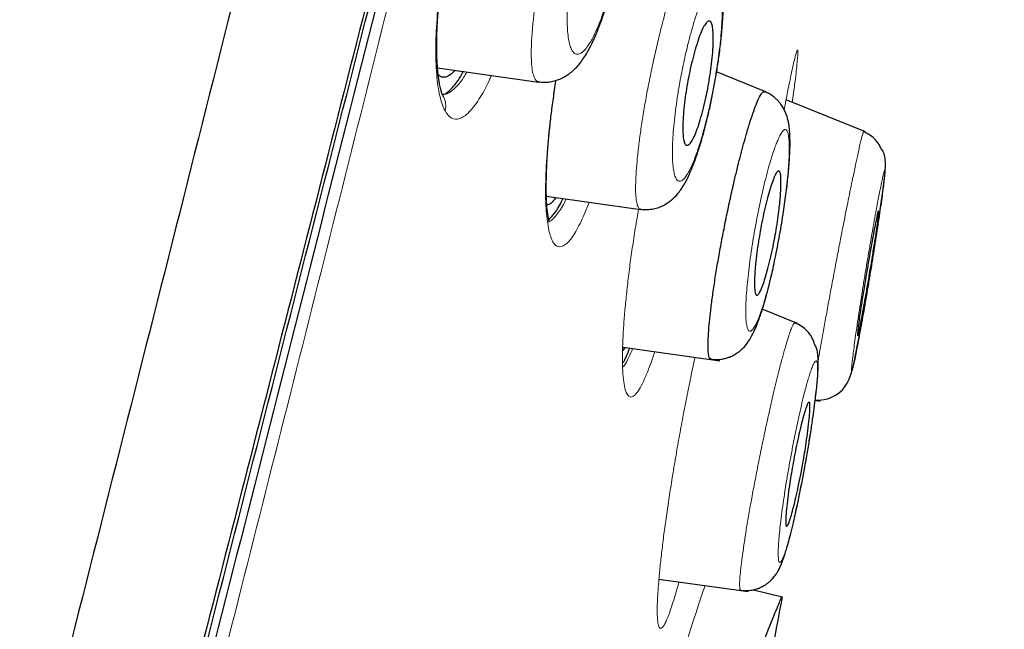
# Model space of a CAD drawing. Header units: millimetres. Extents: x 8 to 830, y 12 to 2106.
# Tile 617 of 624: x 803 to 817, y 1833 to 1842. Entities that reach past the tile are written whole.
import ezdxf

# ---------------------------------------------------------------- set-up
doc = ezdxf.new("R2010")
doc.units = ezdxf.units.MM

msp = doc.modelspace()

# ---------------------------------------------------------------- linework, layer by layer
at = {"color": 7, "linetype": 'Continuous', "lineweight": 30}
for p, q in [((808.493, 1841.293), (809.939, 1841.09)), ((808.567, 1841.158), (808.567, 1841.158)), ((808.567, 1841.158), (808.567, 1841.158)), ((813.178, 1840.957), (812.488, 1841.236)), ((814.617, 1840.375), (813.482, 1840.834)), ((810.052, 1839.455), (811.399, 1839.266)), ((813.644, 1837.634), (813.142, 1837.837)), ((811.175, 1837.292), (811.147, 1837.245)), ((811.175, 1837.292), (811.147, 1837.245)), ((811.148, 1837.296), (812.535, 1837.101)), ((813.899, 1836.53), (813.972, 1836.52)), ((811.663, 1833.975), (812.941, 1833.795)), ((813.016, 1833.823), (813.426, 1833.721))]:
    msp.add_line(p, q, dxfattribs=at)
at = {"color": 7, "linetype": 'Continuous', "lineweight": 30, "flags": 128}
msp.add_lwpolyline([(813.9, 1836.538), (813.949, 1836.535), (814.028, 1836.545), (814.094, 1836.562), (814.144, 1836.583), (814.19, 1836.608), (814.227, 1836.632), (814.258, 1836.657), (814.294, 1836.691), (814.33, 1836.735), (814.359, 1836.779), (814.387, 1836.839), (814.41, 1836.903), (814.431, 1836.98), (814.455, 1837.079), (814.481, 1837.202), (814.511, 1837.351), (814.533, 1837.466), (814.557, 1837.593), (814.582, 1837.734), (814.609, 1837.887), (814.638, 1838.051), (814.667, 1838.226), (814.696, 1838.403), (814.725, 1838.579), (814.752, 1838.751), (814.778, 1838.918), (814.802, 1839.077), (814.824, 1839.225), (814.844, 1839.363), (814.861, 1839.488), (814.876, 1839.601), (814.89, 1839.718), (814.899, 1839.814), (814.904, 1839.884), (814.905, 1839.936), (814.902, 1839.976), (814.899, 1839.998), (814.895, 1840.02), (814.89, 1840.042), (814.884, 1840.063), (814.877, 1840.082), (814.872, 1840.097), (814.866, 1840.107), (814.862, 1840.113), (814.859, 1840.114), (814.857, 1840.114), (814.854, 1840.116), (814.852, 1840.118), (814.85, 1840.122), (814.848, 1840.126), (814.847, 1840.128), (814.846, 1840.13), (814.843, 1840.136), (814.84, 1840.142), (814.833, 1840.157), (814.824, 1840.174), (814.814, 1840.194), (814.801, 1840.216), (814.783, 1840.24), (814.759, 1840.268), (814.728, 1840.297), (814.69, 1840.326), (814.645, 1840.355), (814.592, 1840.38), (814.592, 1840.38)], dxfattribs=at)
at = {"color": 8, "linetype": 'Continuous', "lineweight": 0}
msp.add_arc((808.335, 1840.751), 0.276, 344.6118, 28.4367, dxfattribs=at)
at = {"color": 7, "linetype": 'Continuous', "lineweight": 30}
for points, knots in [([(815.242, 1879.54), (815.241, 1879.537), (815.239, 1879.531), (815.201, 1879.413), (815.109, 1879.093), (814.952, 1878.525), (814.727, 1877.697), (814.429, 1876.616), (814.055, 1875.245), (813.642, 1873.725), (813.208, 1872.122), (812.777, 1870.525), (812.282, 1868.669), (811.716, 1866.525), (811.092, 1864.109), (810.385, 1861.345), (809.603, 1858.269), (808.758, 1854.924), (807.905, 1851.54), (807.049, 1848.142), (805.912, 1843.619), (804.484, 1837.963), (802.769, 1831.185), (801.052, 1824.437), (799.336, 1817.706), (797.645, 1811.126), (795.982, 1804.673), (794.349, 1798.348), (792.94, 1792.889), (791.758, 1788.305), (790.801, 1784.591), (789.849, 1780.89), (789.234, 1778.489), (788.925, 1777.283)], [0, 0, 0, 0, 0.01834, 0.049646, 0.081159, 0.112776, 0.144427, 0.176122, 0.207963, 0.24004, 0.261619, 0.283406, 0.305452, 0.327787, 0.350088, 0.372164, 0.398331, 0.424187, 0.449771, 0.475138, 0.500324, 0.550384, 0.600197, 0.649769, 0.69912, 0.748534, 0.794887, 0.841452, 0.888204, 0.915872, 0.943695, 0.971714, 1, 1, 1, 1]), ([(815.242, 1879.54), (815.241, 1879.537), (815.239, 1879.531), (815.201, 1879.413), (815.109, 1879.093), (814.952, 1878.525), (814.727, 1877.697), (814.429, 1876.616), (814.055, 1875.245), (813.642, 1873.725), (813.208, 1872.122), (812.777, 1870.525), (812.282, 1868.669), (811.716, 1866.525), (811.092, 1864.109), (810.385, 1861.345), (809.603, 1858.269), (808.758, 1854.924), (807.905, 1851.54), (807.049, 1848.142), (805.912, 1843.619), (804.484, 1837.963), (802.769, 1831.185), (801.052, 1824.437), (799.336, 1817.706), (797.645, 1811.126), (795.982, 1804.673), (794.349, 1798.348), (792.94, 1792.889), (791.758, 1788.305), (790.801, 1784.591), (789.849, 1780.89), (789.234, 1778.489), (788.925, 1777.283)], [0, 0, 0, 0, 0.01834, 0.049646, 0.081159, 0.112776, 0.144427, 0.176122, 0.207963, 0.24004, 0.261619, 0.283406, 0.305452, 0.327787, 0.350088, 0.372164, 0.398331, 0.424187, 0.449771, 0.475138, 0.500324, 0.550384, 0.600197, 0.649769, 0.69912, 0.748534, 0.794887, 0.841452, 0.888204, 0.915872, 0.943695, 0.971714, 1, 1, 1, 1]), ([(816.606, 1877.625), (816.605, 1877.622), (816.604, 1877.615), (816.565, 1877.483), (816.476, 1877.159), (816.336, 1876.63), (816.155, 1875.94), (815.943, 1875.144), (815.685, 1874.177), (815.378, 1873.02), (815.034, 1871.725), (814.657, 1870.302), (814.252, 1868.771), (813.829, 1867.161), (813.401, 1865.515), (812.983, 1863.888), (812.538, 1862.141), (812.019, 1860.097), (811.422, 1857.746), (810.75, 1855.094), (810.064, 1852.386), (809.367, 1849.642), (808.664, 1846.875), (807.721, 1843.17), (806.532, 1838.517), (805.097, 1832.921), (803.657, 1827.324), (802.212, 1821.731), (800.765, 1816.142), (799.387, 1810.852), (798.085, 1805.856), (796.857, 1801.159), (795.631, 1796.466), (794.559, 1792.367), (793.642, 1788.863), (792.88, 1785.949), (792.126, 1783.059), (791.38, 1780.196), (790.898, 1778.336), (790.658, 1777.405)], [0, 0, 0, 0, 0.028654, 0.059928, 0.09124, 0.122572, 0.14765, 0.172731, 0.197817, 0.222921, 0.248052, 0.269017, 0.290007, 0.311024, 0.326805, 0.342591, 0.358372, 0.374141, 0.395139, 0.416112, 0.437059, 0.457984, 0.478883, 0.499762, 0.54148, 0.583159, 0.624801, 0.666394, 0.707958, 0.749542, 0.784512, 0.819509, 0.85453, 0.889572, 0.911612, 0.933672, 0.955754, 0.977859, 1, 1, 1, 1]), ([(816.606, 1877.624), (816.605, 1877.621), (816.603, 1877.614), (816.565, 1877.483), (816.476, 1877.159), (816.336, 1876.63), (816.155, 1875.94), (815.943, 1875.144), (815.685, 1874.177), (815.378, 1873.02), (815.034, 1871.725), (814.657, 1870.302), (814.252, 1868.771), (813.829, 1867.161), (813.401, 1865.515), (812.983, 1863.888), (812.538, 1862.141), (812.019, 1860.097), (811.422, 1857.746), (810.75, 1855.094), (810.064, 1852.386), (809.367, 1849.642), (808.664, 1846.875), (807.721, 1843.17), (806.532, 1838.517), (805.097, 1832.921), (803.657, 1827.324), (802.212, 1821.731), (800.765, 1816.142), (799.387, 1810.852), (798.085, 1805.856), (796.857, 1801.159), (795.631, 1796.466), (794.559, 1792.367), (793.642, 1788.863), (792.88, 1785.949), (792.126, 1783.059), (791.38, 1780.196), (790.898, 1778.336), (790.658, 1777.405)], [0, 0, 0, 0, 0.027628, 0.058936, 0.090281, 0.121646, 0.14675, 0.171858, 0.19697, 0.2221, 0.247258, 0.268245, 0.289258, 0.310297, 0.326094, 0.341896, 0.357694, 0.37348, 0.3945, 0.415495, 0.436465, 0.457411, 0.478333, 0.499234, 0.540995, 0.582719, 0.624404, 0.666041, 0.70765, 0.749277, 0.784284, 0.819319, 0.854376, 0.889455, 0.911519, 0.933602, 0.955707, 0.977835, 1, 1, 1, 1]), ([(790.833, 1777.52), (791.112, 1778.627), (791.683, 1780.885), (792.591, 1784.414), (793.524, 1788.029), (794.473, 1791.683), (795.532, 1795.749), (796.701, 1800.234), (797.979, 1805.133), (799.415, 1810.65), (801.006, 1816.772), (802.737, 1823.494), (804.461, 1830.215), (806.18, 1836.934), (807.604, 1842.524), (808.738, 1846.98), (809.586, 1850.307), (810.422, 1853.585), (811.241, 1856.787), (811.988, 1859.697), (812.653, 1862.278), (813.233, 1864.516), (813.76, 1866.524), (814.227, 1868.281), (814.636, 1869.815), (815.054, 1871.372), (815.454, 1872.866), (815.815, 1874.209), (816.101, 1875.272), (816.34, 1876.168), (816.509, 1876.803), (816.592, 1877.083), (816.596, 1877.096), (816.598, 1877.103)], [0, 0, 0, 0, 0.026664, 0.054357, 0.082001, 0.109685, 0.137453, 0.17399, 0.210713, 0.24757, 0.297859, 0.348126, 0.398373, 0.448601, 0.498899, 0.524186, 0.549552, 0.574879, 0.600129, 0.625492, 0.64667, 0.667756, 0.688924, 0.710123, 0.731243, 0.752352, 0.784057, 0.815599, 0.846785, 0.877833, 0.919215, 0.960784, 1, 1, 1, 1]), ([(816.592, 1876.721), (816.59, 1876.715), (816.586, 1876.703), (816.5, 1876.42), (816.325, 1875.774), (816.077, 1874.856), (815.782, 1873.771), (815.412, 1872.41), (815.004, 1870.9), (814.578, 1869.325), (814.161, 1867.771), (813.687, 1865.993), (813.154, 1863.96), (812.569, 1861.693), (811.901, 1859.086), (811.155, 1856.162), (810.344, 1852.965), (809.522, 1849.723), (808.697, 1846.461), (807.592, 1842.089), (806.197, 1836.589), (804.509, 1829.959), (802.809, 1823.313), (801.098, 1816.661), (799.584, 1810.844), (798.284, 1805.861), (797.198, 1801.713), (796.113, 1797.567), (795.031, 1793.43), (793.957, 1789.313), (792.899, 1785.241), (791.86, 1781.214), (791.207, 1778.631), (790.879, 1777.336)], [0, 0, 0, 0, 0.039392, 0.081265, 0.123167, 0.154792, 0.186451, 0.217971, 0.249506, 0.270698, 0.291841, 0.312877, 0.334073, 0.355258, 0.376322, 0.401743, 0.427011, 0.451975, 0.476801, 0.50158, 0.551155, 0.600863, 0.650713, 0.700608, 0.750487, 0.781648, 0.812807, 0.843984, 0.875217, 0.906469, 0.937628, 0.968734, 1, 1, 1, 1]), ([(808.577, 1840.882), (808.571, 1840.893), (808.561, 1840.914), (808.547, 1840.955), (808.536, 1840.997), (808.527, 1841.037), (808.52, 1841.073), (808.515, 1841.103), (808.511, 1841.128), (808.508, 1841.153), (808.504, 1841.179), (808.501, 1841.209), (808.496, 1841.257), (808.49, 1841.33), (808.484, 1841.433), (808.481, 1841.56), (808.482, 1841.708), (808.488, 1841.887), (808.501, 1842.095), (808.523, 1842.333), (808.553, 1842.583), (808.59, 1842.842), (808.635, 1843.109), (808.687, 1843.38), (808.745, 1843.651), (808.808, 1843.918), (808.875, 1844.174), (808.944, 1844.414), (809.013, 1844.635), (809.082, 1844.837), (809.149, 1845.021), (809.215, 1845.185), (809.276, 1845.326), (809.327, 1845.437), (809.369, 1845.518), (809.401, 1845.578), (809.43, 1845.63), (809.46, 1845.677), (809.489, 1845.722), (809.519, 1845.763), (809.544, 1845.793), (809.561, 1845.811), (809.569, 1845.82), (809.574, 1845.824), (809.573, 1845.824), (809.572, 1845.824)], [0, 0, 0, 0, 0.02494, 0.046809, 0.065585, 0.081235, 0.093728, 0.103038, 0.110067, 0.116037, 0.12279, 0.130325, 0.138642, 0.157625, 0.179741, 0.204994, 0.233169, 0.262089, 0.298527, 0.335265, 0.372244, 0.409478, 0.446965, 0.484694, 0.522662, 0.560646, 0.597686, 0.633638, 0.668403, 0.702014, 0.734484, 0.765812, 0.795899, 0.82277, 0.841399, 0.857483, 0.871398, 0.88742, 0.906755, 0.925368, 0.946339, 0.969672, 0.98221, 0.995325, 1, 1, 1, 1]), ([(808.577, 1840.882), (808.571, 1840.893), (808.561, 1840.914), (808.547, 1840.955), (808.536, 1840.997), (808.527, 1841.037), (808.52, 1841.073), (808.515, 1841.103), (808.511, 1841.128), (808.508, 1841.153), (808.504, 1841.179), (808.501, 1841.209), (808.496, 1841.257), (808.49, 1841.33), (808.484, 1841.433), (808.481, 1841.56), (808.482, 1841.708), (808.488, 1841.887), (808.501, 1842.095), (808.523, 1842.333), (808.553, 1842.583), (808.59, 1842.842), (808.635, 1843.109), (808.687, 1843.38), (808.745, 1843.651), (808.808, 1843.918), (808.875, 1844.174), (808.944, 1844.414), (809.013, 1844.635), (809.082, 1844.837), (809.149, 1845.021), (809.215, 1845.185), (809.276, 1845.326), (809.327, 1845.437), (809.369, 1845.518), (809.401, 1845.578), (809.43, 1845.63), (809.46, 1845.677), (809.489, 1845.722), (809.519, 1845.763), (809.544, 1845.793), (809.561, 1845.811), (809.569, 1845.82), (809.574, 1845.824), (809.573, 1845.824), (809.572, 1845.824)], [0, 0, 0, 0, 0.02494, 0.046809, 0.065585, 0.081235, 0.093728, 0.103038, 0.110067, 0.116037, 0.12279, 0.130325, 0.138642, 0.157625, 0.179741, 0.204994, 0.233169, 0.262089, 0.298527, 0.335265, 0.372244, 0.409478, 0.446965, 0.484694, 0.522662, 0.560646, 0.597686, 0.633638, 0.668403, 0.702014, 0.734484, 0.765812, 0.795899, 0.82277, 0.841399, 0.857483, 0.871398, 0.88742, 0.906755, 0.925368, 0.946339, 0.969672, 0.98221, 0.995325, 1, 1, 1, 1]), ([(809.939, 1841.093), (809.965, 1841.091), (810.016, 1841.085), (810.092, 1841.091), (810.162, 1841.104), (810.231, 1841.126), (810.295, 1841.156), (810.353, 1841.19), (810.406, 1841.229), (810.459, 1841.276), (810.517, 1841.339), (810.572, 1841.412), (810.622, 1841.489), (810.666, 1841.568), (810.703, 1841.64), (810.734, 1841.706), (810.764, 1841.774), (810.796, 1841.855), (810.831, 1841.945), (810.866, 1842.046), (810.901, 1842.156), (810.939, 1842.281), (810.977, 1842.422), (811.016, 1842.578), (811.054, 1842.748), (811.089, 1842.922), (811.119, 1843.091), (811.142, 1843.246), (811.161, 1843.388), (811.175, 1843.514), (811.186, 1843.632), (811.193, 1843.74), (811.197, 1843.837), (811.199, 1843.918), (811.199, 1843.99), (811.198, 1844.072), (811.193, 1844.17), (811.183, 1844.277), (811.166, 1844.382), (811.144, 1844.471), (811.115, 1844.553), (811.082, 1844.624), (811.05, 1844.678), (811.023, 1844.716), (811, 1844.744), (810.968, 1844.779), (810.921, 1844.823), (810.854, 1844.871), (810.801, 1844.895), (810.772, 1844.909)], [0, 0, 0, 0, 0.017504, 0.034075, 0.049543, 0.063774, 0.08076, 0.095445, 0.108937, 0.12819, 0.150989, 0.175895, 0.202371, 0.226277, 0.246369, 0.262869, 0.280069, 0.300287, 0.323501, 0.345121, 0.3688, 0.394549, 0.422393, 0.452355, 0.484449, 0.517703, 0.549046, 0.578267, 0.605391, 0.630378, 0.653144, 0.677587, 0.698933, 0.717203, 0.732705, 0.749753, 0.775324, 0.805381, 0.834839, 0.862478, 0.881966, 0.903086, 0.922007, 0.929948, 0.937153, 0.947195, 0.961138, 0.978841, 1, 1, 1, 1]), ([(811.399, 1839.269), (811.432, 1839.267), (811.494, 1839.261), (811.583, 1839.273), (811.661, 1839.294), (811.75, 1839.333), (811.844, 1839.397), (811.94, 1839.495), (812.018, 1839.61), (812.088, 1839.743), (812.146, 1839.881), (812.193, 1840.01), (812.228, 1840.114), (812.26, 1840.215), (812.289, 1840.316), (812.319, 1840.427), (812.348, 1840.541), (812.383, 1840.688), (812.421, 1840.864), (812.46, 1841.067), (812.495, 1841.27), (812.521, 1841.447), (812.539, 1841.59), (812.552, 1841.698), (812.561, 1841.789), (812.567, 1841.865), (812.572, 1841.933), (812.577, 1842.004), (812.581, 1842.087), (812.584, 1842.179), (812.585, 1842.277), (812.582, 1842.37), (812.577, 1842.455), (812.568, 1842.538), (812.554, 1842.621), (812.533, 1842.703), (812.505, 1842.778), (812.478, 1842.834), (812.451, 1842.879), (812.429, 1842.91), (812.41, 1842.934), (812.388, 1842.959), (812.35, 1842.997), (812.284, 1843.05), (812.224, 1843.079), (812.19, 1843.095)], [0, 0, 0, 0, 0.020126, 0.038674, 0.055252, 0.070819, 0.101655, 0.132855, 0.175421, 0.217704, 0.261795, 0.292539, 0.316281, 0.336597, 0.36256, 0.383271, 0.406704, 0.431796, 0.469452, 0.507133, 0.54485, 0.582635, 0.606823, 0.628294, 0.646963, 0.662864, 0.676122, 0.690945, 0.709524, 0.731915, 0.755845, 0.781827, 0.804782, 0.827437, 0.851931, 0.878389, 0.896203, 0.912848, 0.926293, 0.936443, 0.941473, 0.947945, 0.957129, 0.975845, 1, 1, 1, 1]), ([(812.077, 1841.111), (812.088, 1841.168), (812.111, 1841.281), (812.15, 1841.443), (812.192, 1841.593), (812.235, 1841.726), (812.277, 1841.833), (812.318, 1841.911), (812.355, 1841.956), (812.39, 1841.966), (812.416, 1841.938), (812.437, 1841.856), (812.443, 1841.71), (812.434, 1841.52), (812.418, 1841.359), (812.396, 1841.196), (812.368, 1841.03), (812.334, 1840.863), (812.295, 1840.698), (812.253, 1840.546), (812.211, 1840.414), (812.169, 1840.308), (812.128, 1840.232), (812.091, 1840.188), (812.056, 1840.179), (812.029, 1840.207), (812.007, 1840.289), (812.001, 1840.435), (812.01, 1840.625), (812.027, 1840.787), (812.048, 1840.95), (812.068, 1841.059), (812.077, 1841.111)], [0, 0, 0, 0, 0.030284, 0.0608765, 0.0916011, 0.1227882, 0.1541107, 0.1859796, 0.2182187, 0.2507527, 0.281943, 0.312985, 0.3750745, 0.4093219, 0.4415886, 0.47152, 0.499643, 0.5305175, 0.5616016, 0.5927127, 0.6238472, 0.6552652, 0.6867511, 0.7186071, 0.7505777, 0.7817492, 0.8129333, 0.8750437, 0.9094932, 0.9417942, 0.9718435, 1, 1, 1, 1]), ([(808.742, 1841.258), (808.728, 1841.243), (808.696, 1841.208), (808.647, 1841.174), (808.595, 1841.156), (808.546, 1841.157), (808.518, 1841.179), (808.503, 1841.191)], [0, 0, 0, 0, 0.14645, 0.357339, 0.569171, 0.778439, 1, 1, 1, 1]), ([(808.742, 1841.258), (808.728, 1841.243), (808.696, 1841.208), (808.647, 1841.174), (808.595, 1841.156), (808.546, 1841.157), (808.518, 1841.179), (808.503, 1841.191)], [0, 0, 0, 0, 0.14645, 0.357339, 0.569171, 0.778439, 1, 1, 1, 1]), ([(808.562, 1840.914), (808.566, 1840.914), (808.604, 1840.909), (808.691, 1840.991), (808.789, 1841.104), (808.848, 1841.215), (808.862, 1841.241)], [0, 0, 0, 0, 0.0504, 0.454433, 0.874143, 1, 1, 1, 1]), ([(808.562, 1840.914), (808.566, 1840.914), (808.604, 1840.909), (808.691, 1840.991), (808.789, 1841.104), (808.848, 1841.215), (808.862, 1841.241)], [0, 0, 0, 0, 0.0504, 0.454433, 0.874143, 1, 1, 1, 1]), ([(810.09, 1839.085), (810.083, 1839.121), (810.069, 1839.192), (810.056, 1839.337), (810.049, 1839.508), (810.05, 1839.707), (810.058, 1839.933), (810.073, 1840.165), (810.095, 1840.396), (810.119, 1840.62), (810.151, 1840.857), (810.175, 1841.024), (810.189, 1841.111), (810.19, 1841.114)], [0, 0, 0, 0, 0.103422, 0.206642, 0.309668, 0.414809, 0.523655, 0.636185, 0.723038, 0.812038, 0.903122, 0.996208, 1, 1, 1, 1]), ([(810.09, 1839.085), (810.083, 1839.121), (810.069, 1839.192), (810.056, 1839.337), (810.049, 1839.508), (810.05, 1839.707), (810.058, 1839.933), (810.073, 1840.165), (810.095, 1840.396), (810.119, 1840.62), (810.151, 1840.857), (810.175, 1841.024), (810.189, 1841.111), (810.19, 1841.114)], [0, 0, 0, 0, 0.103422, 0.206642, 0.309668, 0.414809, 0.523655, 0.636185, 0.723038, 0.812038, 0.903122, 0.996208, 1, 1, 1, 1]), ([(812.407, 1837.127), (812.403, 1837.126), (812.391, 1837.126), (812.378, 1837.159), (812.367, 1837.224), (812.364, 1837.323), (812.369, 1837.452), (812.38, 1837.607), (812.399, 1837.786), (812.424, 1837.986), (812.455, 1838.202), (812.492, 1838.434), (812.534, 1838.676), (812.581, 1838.925), (812.631, 1839.177), (812.684, 1839.426), (812.735, 1839.649), (812.781, 1839.844), (812.823, 1840.011), (812.864, 1840.169), (812.91, 1840.331), (812.958, 1840.493), (813.007, 1840.645), (813.053, 1840.77), (813.094, 1840.865), (813.13, 1840.926), (813.157, 1840.956), (813.17, 1840.952), (813.176, 1840.95)], [0, 0, 0, 0, 0.020472, 0.062004, 0.103495, 0.144921, 0.186265, 0.227561, 0.268828, 0.310049, 0.351207, 0.392317, 0.433463, 0.474698, 0.516002, 0.557332, 0.598653, 0.629654, 0.660669, 0.691701, 0.722755, 0.764144, 0.805441, 0.846543, 0.887391, 0.92833, 0.969525, 1, 1, 1, 1]), ([(812.406, 1837.123), (812.435, 1837.12), (812.488, 1837.115), (812.562, 1837.123), (812.622, 1837.136), (812.669, 1837.152), (812.707, 1837.168), (812.749, 1837.19), (812.802, 1837.224), (812.872, 1837.284), (812.937, 1837.363), (812.983, 1837.438), (813.019, 1837.508), (813.047, 1837.571), (813.069, 1837.625), (813.091, 1837.684), (813.115, 1837.75), (813.141, 1837.83), (813.171, 1837.928), (813.206, 1838.053), (813.245, 1838.206), (813.284, 1838.369), (813.319, 1838.532), (813.351, 1838.688), (813.383, 1838.855), (813.413, 1839.025), (813.439, 1839.189), (813.462, 1839.34), (813.48, 1839.478), (813.496, 1839.601), (813.509, 1839.727), (813.521, 1839.848), (813.529, 1839.96), (813.535, 1840.053), (813.538, 1840.136), (813.539, 1840.218), (813.538, 1840.302), (813.533, 1840.398), (813.524, 1840.477), (813.509, 1840.55), (813.492, 1840.611), (813.468, 1840.671), (813.442, 1840.72), (813.418, 1840.757), (813.397, 1840.786), (813.372, 1840.817), (813.339, 1840.85), (813.297, 1840.886), (813.242, 1840.923), (813.199, 1840.943), (813.176, 1840.953)], [0, 0, 0, 0, 0.016785, 0.031489, 0.043747, 0.053335, 0.060754, 0.069236, 0.084886, 0.103547, 0.132872, 0.159347, 0.182323, 0.201486, 0.217908, 0.23439, 0.254573, 0.275961, 0.301344, 0.330978, 0.364827, 0.402885, 0.430625, 0.460272, 0.491842, 0.524055, 0.554452, 0.582989, 0.609694, 0.634472, 0.657268, 0.687808, 0.714028, 0.736021, 0.75712, 0.779241, 0.8027, 0.829767, 0.861234, 0.877827, 0.894817, 0.912311, 0.927809, 0.936348, 0.943469, 0.951523, 0.960331, 0.971457, 0.984757, 1, 1, 1, 1]), ([(813.112, 1838.957), (813.123, 1839.012), (813.143, 1839.123), (813.191, 1839.338), (813.243, 1839.533), (813.292, 1839.678), (813.326, 1839.761), (813.356, 1839.811), (813.375, 1839.821), (813.386, 1839.814), (813.392, 1839.807), (813.398, 1839.792), (813.406, 1839.758), (813.411, 1839.681), (813.408, 1839.558), (813.399, 1839.429), (813.389, 1839.322), (813.374, 1839.197), (813.354, 1839.056), (813.327, 1838.895), (813.296, 1838.733), (813.248, 1838.515), (813.196, 1838.32), (813.148, 1838.175), (813.115, 1838.094), (813.085, 1838.046), (813.067, 1838.036), (813.056, 1838.042), (813.05, 1838.048), (813.044, 1838.06), (813.035, 1838.092), (813.028, 1838.169), (813.031, 1838.288), (813.038, 1838.403), (813.047, 1838.507), (813.063, 1838.641), (813.085, 1838.802), (813.104, 1838.907), (813.112, 1838.957)], [0, 0, 0, 0, 0.029615, 0.05974, 0.121053, 0.152487, 0.184649, 0.217319, 0.25044, 0.258794, 0.269271, 0.281824, 0.29633, 0.331608, 0.375037, 0.399028, 0.421678, 0.443199, 0.472741, 0.499687, 0.529843, 0.560442, 0.62206, 0.653588, 0.685382, 0.71771, 0.750294, 0.757237, 0.76664, 0.778453, 0.792733, 0.828921, 0.874987, 0.893194, 0.910723, 0.943419, 0.973088, 1, 1, 1, 1]), ([(810.188, 1839.436), (810.173, 1839.416), (810.136, 1839.367), (810.093, 1839.334), (810.067, 1839.334), (810.058, 1839.334)], [0, 0, 0, 0, 0.3174201, 0.7637979, 1, 1, 1, 1]), ([(810.188, 1839.436), (810.173, 1839.416), (810.136, 1839.367), (810.093, 1839.334), (810.067, 1839.334), (810.058, 1839.334)], [0, 0, 0, 0, 0.3174201, 0.7637979, 1, 1, 1, 1]), ([(810.084, 1839.117), (810.113, 1839.147), (810.175, 1839.212), (810.245, 1839.323), (810.285, 1839.418), (810.286, 1839.422)], [0, 0, 0, 0, 0.455712, 0.979483, 1, 1, 1, 1]), ([(810.084, 1839.117), (810.113, 1839.147), (810.175, 1839.212), (810.245, 1839.323), (810.285, 1839.418), (810.286, 1839.422)], [0, 0, 0, 0, 0.455712, 0.979483, 1, 1, 1, 1]), ([(814.634, 1838.356), (814.639, 1838.39), (814.65, 1838.455), (814.672, 1838.582), (814.699, 1838.731), (814.727, 1838.887), (814.759, 1839.055), (814.789, 1839.202), (814.802, 1839.248), (814.805, 1839.24), (814.806, 1839.23), (814.806, 1839.208), (814.803, 1839.163), (814.794, 1839.081), (814.777, 1838.96), (814.752, 1838.794), (814.717, 1838.585), (814.686, 1838.394), (814.661, 1838.246), (814.639, 1838.116), (814.612, 1837.964), (814.582, 1837.804), (814.557, 1837.673), (814.538, 1837.574), (814.519, 1837.485), (814.51, 1837.454), (814.507, 1837.461), (814.506, 1837.471), (814.506, 1837.494), (814.51, 1837.54), (814.518, 1837.623), (814.535, 1837.744), (814.561, 1837.91), (814.595, 1838.119), (814.62, 1838.275), (814.634, 1838.356)], [0, 0, 0, 0, 0.017894, 0.035369, 0.069588, 0.102526, 0.134219, 0.193706, 0.248425, 0.260418, 0.274124, 0.289385, 0.315245, 0.344754, 0.377857, 0.414477, 0.454837, 0.498779, 0.516946, 0.534873, 0.569618, 0.603066, 0.634939, 0.665649, 0.694919, 0.749222, 0.761557, 0.775372, 0.790733, 0.816875, 0.846363, 0.879506, 0.916075, 0.956148, 1, 1, 1, 1]), ([(812.833, 1833.814), (812.861, 1833.812), (812.915, 1833.807), (812.991, 1833.815), (813.055, 1833.831), (813.11, 1833.851), (813.155, 1833.874), (813.194, 1833.898), (813.23, 1833.925), (813.262, 1833.953), (813.292, 1833.984), (813.316, 1834.013), (813.34, 1834.046), (813.367, 1834.089), (813.393, 1834.14), (813.417, 1834.194), (813.437, 1834.245), (813.452, 1834.288), (813.467, 1834.334), (813.487, 1834.4), (813.514, 1834.493), (813.546, 1834.613), (813.582, 1834.762), (813.623, 1834.938), (813.664, 1835.134), (813.706, 1835.34), (813.746, 1835.552), (813.784, 1835.767), (813.82, 1835.979), (813.852, 1836.186), (813.88, 1836.377), (813.901, 1836.545), (813.917, 1836.686), (813.929, 1836.799), (813.935, 1836.873), (813.938, 1836.92), (813.939, 1836.95), (813.941, 1836.991), (813.943, 1837.048), (813.942, 1837.102), (813.94, 1837.148), (813.937, 1837.181), (813.933, 1837.213), (813.929, 1837.239), (813.925, 1837.258), (813.923, 1837.267), (813.922, 1837.271), (813.921, 1837.275), (813.92, 1837.277), (813.92, 1837.279), (813.919, 1837.282), (813.918, 1837.285), (813.916, 1837.291), (813.915, 1837.292), (813.912, 1837.295), (813.909, 1837.299), (813.905, 1837.306), (813.902, 1837.311), (813.9, 1837.315), (813.899, 1837.317), (813.897, 1837.32), (813.896, 1837.324), (813.894, 1837.33), (813.891, 1837.336), (813.886, 1837.349), (813.88, 1837.368), (813.874, 1837.388), (813.86, 1837.42), (813.832, 1837.469), (813.781, 1837.531), (813.708, 1837.595), (813.643, 1837.627), (813.609, 1837.643)], [0, 0, 0, 0, 0.015366, 0.029228, 0.04124, 0.051168, 0.061037, 0.069147, 0.076417, 0.085735, 0.09322, 0.101022, 0.110717, 0.126849, 0.14658, 0.165526, 0.18183, 0.195689, 0.208565, 0.231071, 0.257542, 0.287958, 0.322283, 0.359651, 0.397193, 0.434709, 0.472241, 0.509813, 0.54746, 0.585267, 0.623024, 0.6585, 0.690354, 0.718627, 0.743347, 0.752245, 0.760593, 0.771546, 0.787624, 0.809055, 0.819634, 0.831225, 0.842078, 0.853579, 0.857203, 0.858518, 0.859543, 0.859973, 0.860368, 0.860751, 0.861144, 0.862048, 0.863211, 0.86941, 0.875833, 0.883374, 0.887101, 0.88842, 0.888982, 0.889505, 0.890017, 0.890546, 0.891752, 0.893281, 0.89521, 0.90255, 0.913198, 0.924596, 0.941709, 0.959708, 0.979142, 1, 1, 1, 1]), ([(811.153, 1837.075), (811.167, 1837.101), (811.197, 1837.157), (811.229, 1837.239), (811.246, 1837.282)], [0, 0, 0, 0, 0.484468, 1, 1, 1, 1]), ([(811.153, 1837.075), (811.167, 1837.101), (811.197, 1837.157), (811.229, 1837.239), (811.246, 1837.282)], [0, 0, 0, 0, 0.484468, 1, 1, 1, 1]), ([(813.583, 1835.637), (813.594, 1835.694), (813.615, 1835.81), (813.661, 1836.028), (813.718, 1836.266), (813.767, 1836.43), (813.796, 1836.498), (813.817, 1836.518), (813.825, 1836.47), (813.821, 1836.361), (813.81, 1836.23), (813.791, 1836.067), (813.76, 1835.859), (813.725, 1835.64), (813.684, 1835.426), (813.637, 1835.203), (813.579, 1834.957), (813.523, 1834.77), (813.487, 1834.709), (813.475, 1834.767), (813.479, 1834.876), (813.49, 1835.008), (813.509, 1835.171), (813.539, 1835.38), (813.566, 1835.54), (813.583, 1835.637)], [0, 0, 0, 0, 0.031186, 0.06247, 0.124675, 0.186879, 0.218187, 0.24946, 0.303338, 0.336739, 0.374248, 0.41304, 0.446912, 0.499041, 0.531018, 0.562953, 0.625803, 0.688114, 0.749943, 0.803093, 0.836668, 0.874833, 0.913918, 0.947732, 1, 1, 1, 1]), ([(811.677, 1828.297), (811.716, 1828.441), (811.813, 1828.808), (811.958, 1829.333), (812.185, 1830.12), (812.446, 1830.983), (812.684, 1831.739), (812.868, 1832.287), (813.007, 1832.684), (813.17, 1833.106), (813.325, 1833.493), (813.419, 1833.718), (813.423, 1833.72), (813.426, 1833.721)], [0, 0, 0, 0, 0.032029, 0.081463, 0.12845, 0.239195, 0.349251, 0.421998, 0.494431, 0.566288, 0.698472, 0.84269, 1, 1, 1, 1]), ([(813.426, 1833.721), (813.342, 1833.27), (813.194, 1832.465), (813.039, 1831.661), (812.971, 1831.308)], [0, 0, 0, 0, 0.560051, 1, 1, 1, 1])]:
    msp.add_open_spline(points, degree=3, knots=knots, dxfattribs=at)
at = {"color": 8, "linetype": 'Continuous', "lineweight": 0}
for points, knots in [([(816.58, 1876.053), (816.579, 1876.049), (816.577, 1876.041), (816.535, 1875.919), (816.443, 1875.601), (816.3, 1875.087), (816.116, 1874.414), (815.9, 1873.629), (815.638, 1872.681), (815.325, 1871.547), (814.976, 1870.272), (814.593, 1868.872), (814.184, 1867.363), (813.722, 1865.638), (813.202, 1863.665), (812.631, 1861.447), (812.02, 1859.045), (811.38, 1856.514), (810.721, 1853.897), (810.05, 1851.223), (809.371, 1848.517), (808.688, 1845.793), (807.769, 1842.125), (806.608, 1837.501), (805.198, 1831.925), (803.778, 1826.343), (802.352, 1820.765), (800.922, 1815.225), (799.486, 1809.721), (798.053, 1804.249), (796.615, 1798.781), (795.37, 1794.045), (794.322, 1790.048), (793.471, 1786.79), (792.634, 1783.568), (791.812, 1780.377), (791.293, 1778.32), (791.033, 1777.288)], [0, 0, 0, 0, 0.027695, 0.058894, 0.090028, 0.121166, 0.146177, 0.171284, 0.196414, 0.221444, 0.246463, 0.267448, 0.288438, 0.309296, 0.330126, 0.351186, 0.372225, 0.393197, 0.414217, 0.435226, 0.456147, 0.477015, 0.497875, 0.539987, 0.582177, 0.624368, 0.666516, 0.708656, 0.750043, 0.791463, 0.832917, 0.874415, 0.899547, 0.924608, 0.949641, 0.974722, 1, 1, 1, 1]), ([(816.58, 1876.053), (816.579, 1876.049), (816.577, 1876.041), (816.535, 1875.919), (816.443, 1875.601), (816.3, 1875.087), (816.116, 1874.414), (815.9, 1873.629), (815.638, 1872.681), (815.325, 1871.547), (814.976, 1870.272), (814.593, 1868.872), (814.184, 1867.363), (813.722, 1865.638), (813.202, 1863.665), (812.631, 1861.447), (812.02, 1859.045), (811.38, 1856.514), (810.721, 1853.897), (810.05, 1851.223), (809.371, 1848.517), (808.688, 1845.793), (807.769, 1842.125), (806.608, 1837.501), (805.198, 1831.925), (803.778, 1826.343), (802.352, 1820.765), (800.922, 1815.225), (799.486, 1809.721), (798.053, 1804.249), (796.615, 1798.781), (795.37, 1794.045), (794.322, 1790.048), (793.471, 1786.79), (792.634, 1783.568), (791.812, 1780.377), (791.293, 1778.32), (791.033, 1777.288)], [0, 0, 0, 0, 0.027695, 0.058894, 0.090028, 0.121166, 0.146177, 0.171284, 0.196414, 0.221444, 0.246463, 0.267448, 0.288438, 0.309296, 0.330126, 0.351186, 0.372225, 0.393197, 0.414217, 0.435226, 0.456147, 0.477015, 0.497875, 0.539987, 0.582177, 0.624368, 0.666516, 0.708656, 0.750043, 0.791463, 0.832917, 0.874415, 0.899547, 0.924608, 0.949641, 0.974722, 1, 1, 1, 1]), ([(808.6, 1840.677), (808.573, 1840.742), (808.519, 1840.871), (808.476, 1841.189), (808.463, 1841.583), (808.484, 1842.051), (808.541, 1842.574), (808.629, 1843.129), (808.744, 1843.693), (808.883, 1844.242), (809.039, 1844.751), (809.203, 1845.198), (809.369, 1845.569), (809.529, 1845.847), (809.676, 1846.017), (809.805, 1846.077), (809.915, 1846.037), (809.966, 1845.918), (809.991, 1845.859)], [0, 0, 0, 0, 0.062637, 0.125122, 0.187489, 0.249855, 0.312318, 0.37481, 0.437292, 0.499821, 0.562384, 0.624905, 0.6874, 0.749842, 0.812301, 0.874837, 0.937415, 1, 1, 1, 1]), ([(808.6, 1840.677), (808.573, 1840.742), (808.519, 1840.871), (808.476, 1841.189), (808.463, 1841.583), (808.484, 1842.051), (808.541, 1842.574), (808.629, 1843.129), (808.744, 1843.693), (808.883, 1844.242), (809.039, 1844.751), (809.203, 1845.198), (809.369, 1845.569), (809.529, 1845.847), (809.676, 1846.017), (809.805, 1846.077), (809.915, 1846.037), (809.966, 1845.918), (809.991, 1845.859)], [0, 0, 0, 0, 0.062637, 0.125122, 0.187489, 0.249855, 0.312318, 0.37481, 0.437292, 0.499821, 0.562384, 0.624905, 0.6874, 0.749842, 0.812301, 0.874837, 0.937415, 1, 1, 1, 1]), ([(809.948, 1841.095), (809.937, 1841.096), (809.913, 1841.098), (809.883, 1841.138), (809.858, 1841.209), (809.841, 1841.311), (809.834, 1841.442), (809.835, 1841.6), (809.845, 1841.78), (809.863, 1841.981), (809.887, 1842.181), (809.914, 1842.373), (809.943, 1842.552), (809.977, 1842.737), (810.018, 1842.945), (810.069, 1843.176), (810.128, 1843.425), (810.187, 1843.647), (810.242, 1843.841), (810.292, 1844.006), (810.343, 1844.16), (810.4, 1844.32), (810.462, 1844.478), (810.526, 1844.625), (810.588, 1844.744), (810.645, 1844.834), (810.697, 1844.89), (810.739, 1844.916), (810.762, 1844.909), (810.772, 1844.906)], [0, 0, 0, 0, 0.032661, 0.073461, 0.114198, 0.154845, 0.195443, 0.23604, 0.276637, 0.317208, 0.357735, 0.388123, 0.418544, 0.449045, 0.479623, 0.520458, 0.561308, 0.602105, 0.632669, 0.663223, 0.693809, 0.724432, 0.765261, 0.806005, 0.846546, 0.886806, 0.927127, 0.967678, 1, 1, 1, 1]), ([(811.087, 1842.965), (811.098, 1843.028), (811.119, 1843.154), (811.144, 1843.339), (811.163, 1843.516), (811.176, 1843.683), (811.182, 1843.836), (811.18, 1843.972), (811.172, 1844.09), (811.157, 1844.189), (811.135, 1844.267), (811.108, 1844.323), (811.075, 1844.354), (811.036, 1844.362), (810.993, 1844.345), (810.946, 1844.304), (810.899, 1844.245), (810.855, 1844.175), (810.814, 1844.101), (810.774, 1844.015), (810.728, 1843.907), (810.678, 1843.774), (810.624, 1843.613), (810.577, 1843.455), (810.537, 1843.304), (810.503, 1843.165), (810.472, 1843.024), (810.441, 1842.866), (810.411, 1842.693), (810.385, 1842.509), (810.365, 1842.331), (810.353, 1842.163), (810.348, 1842.01), (810.35, 1841.874), (810.36, 1841.756), (810.376, 1841.657), (810.399, 1841.579), (810.428, 1841.523), (810.462, 1841.49), (810.502, 1841.483), (810.546, 1841.499), (810.594, 1841.539), (810.641, 1841.598), (810.685, 1841.668), (810.725, 1841.742), (810.766, 1841.828), (810.811, 1841.936), (810.86, 1842.07), (810.912, 1842.231), (810.958, 1842.391), (810.997, 1842.542), (811.03, 1842.682), (811.06, 1842.823), (811.078, 1842.918), (811.087, 1842.965)], [0, 0, 0, 0, 0.020791, 0.041722, 0.062565, 0.083533, 0.10423, 0.125011, 0.145764, 0.166473, 0.187471, 0.208435, 0.229128, 0.249904, 0.270609, 0.291545, 0.312379, 0.32834, 0.343965, 0.359411, 0.374838, 0.395611, 0.416534, 0.437332, 0.45318, 0.468772, 0.484274, 0.499861, 0.520636, 0.541395, 0.562523, 0.583548, 0.60423, 0.624942, 0.645731, 0.666449, 0.687425, 0.708496, 0.729212, 0.749913, 0.770729, 0.791458, 0.812434, 0.82828, 0.84387, 0.859364, 0.874926, 0.895589, 0.916579, 0.937416, 0.953349, 0.968979, 0.984473, 1, 1, 1, 1]), ([(811.4, 1839.273), (811.394, 1839.274), (811.377, 1839.274), (811.357, 1839.31), (811.339, 1839.378), (811.329, 1839.479), (811.327, 1839.609), (811.334, 1839.766), (811.347, 1839.946), (811.368, 1840.146), (811.396, 1840.363), (811.431, 1840.595), (811.472, 1840.838), (811.52, 1841.088), (811.571, 1841.339), (811.627, 1841.589), (811.681, 1841.811), (811.731, 1842.005), (811.776, 1842.172), (811.822, 1842.328), (811.872, 1842.49), (811.927, 1842.65), (811.983, 1842.799), (812.037, 1842.922), (812.086, 1843.014), (812.129, 1843.072), (812.164, 1843.1), (812.181, 1843.095), (812.189, 1843.092)], [0, 0, 0, 0, 0.0224919, 0.0638566, 0.1051607, 0.1463768, 0.1875232, 0.2286463, 0.269753, 0.3108213, 0.3518336, 0.392811, 0.4338543, 0.4750121, 0.5162506, 0.5575096, 0.5987425, 0.6296615, 0.6605878, 0.6915399, 0.7225208, 0.7638164, 0.8050183, 0.8460166, 0.8867465, 0.9275657, 0.9686282, 1, 1, 1, 1]), ([(812.471, 1841.169), (812.482, 1841.232), (812.502, 1841.358), (812.527, 1841.542), (812.547, 1841.719), (812.561, 1841.885), (812.569, 1842.037), (812.571, 1842.172), (812.568, 1842.29), (812.558, 1842.387), (812.543, 1842.464), (812.522, 1842.518), (812.496, 1842.548), (812.466, 1842.554), (812.43, 1842.534), (812.391, 1842.49), (812.352, 1842.429), (812.315, 1842.357), (812.281, 1842.28), (812.246, 1842.192), (812.207, 1842.083), (812.164, 1841.947), (812.117, 1841.785), (812.076, 1841.625), (812.04, 1841.474), (812.009, 1841.334), (811.981, 1841.193), (811.952, 1841.036), (811.924, 1840.863), (811.899, 1840.679), (811.879, 1840.502), (811.864, 1840.335), (811.856, 1840.183), (811.855, 1840.048), (811.859, 1839.931), (811.87, 1839.833), (811.886, 1839.756), (811.908, 1839.701), (811.934, 1839.671), (811.966, 1839.665), (812.002, 1839.684), (812.041, 1839.728), (812.081, 1839.789), (812.118, 1839.861), (812.152, 1839.938), (812.186, 1840.026), (812.225, 1840.136), (812.268, 1840.272), (812.314, 1840.434), (812.354, 1840.595), (812.389, 1840.747), (812.419, 1840.887), (812.447, 1841.028), (812.463, 1841.122), (812.471, 1841.169)], [0, 0, 0, 0, 0.0207909, 0.0417251, 0.0625613, 0.0835605, 0.1042574, 0.1250097, 0.1457845, 0.1664955, 0.1874819, 0.2084627, 0.2291546, 0.2499174, 0.2706051, 0.2915549, 0.3123906, 0.3283238, 0.3439377, 0.3593905, 0.3748443, 0.3956169, 0.4165319, 0.4373342, 0.4531734, 0.4687647, 0.4842708, 0.4998581, 0.5206588, 0.5414256, 0.5625261, 0.583567, 0.6042547, 0.6249541, 0.6457629, 0.666483, 0.6874486, 0.7085298, 0.7292428, 0.7499399, 0.7707483, 0.7914727, 0.8124593, 0.8282901, 0.843873, 0.8593685, 0.8749404, 0.8955927, 0.9165853, 0.937422, 0.9533353, 0.9689607, 0.9844604, 1, 1, 1, 1]), ([(813.455, 1840.694), (813.472, 1840.782), (813.516, 1841.012), (813.571, 1841.28), (813.62, 1841.49), (813.648, 1841.568), (813.655, 1841.521), (813.641, 1841.351), (813.613, 1841.112), (813.582, 1840.888), (813.569, 1840.798)], [0, 0, 0, 0, 0.085375, 0.222456, 0.360001, 0.49744, 0.634524, 0.771395, 0.907887, 1, 1, 1, 1]), ([(813.455, 1840.694), (813.472, 1840.782), (813.516, 1841.012), (813.571, 1841.28), (813.62, 1841.49), (813.648, 1841.568), (813.655, 1841.521), (813.641, 1841.351), (813.613, 1841.112), (813.582, 1840.888), (813.569, 1840.798)], [0, 0, 0, 0, 0.085375, 0.222456, 0.360001, 0.49744, 0.634524, 0.771395, 0.907887, 1, 1, 1, 1]), ([(808.56, 1840.918), (808.574, 1840.916), (808.625, 1840.907), (808.729, 1840.986), (808.834, 1841.094), (808.897, 1841.207), (808.912, 1841.234)], [0, 0, 0, 0, 0.132719, 0.506354, 0.87932, 1, 1, 1, 1]), ([(808.56, 1840.918), (808.574, 1840.916), (808.625, 1840.907), (808.729, 1840.986), (808.834, 1841.094), (808.897, 1841.207), (808.912, 1841.234)], [0, 0, 0, 0, 0.132719, 0.506354, 0.87932, 1, 1, 1, 1]), ([(809.263, 1841.185), (809.254, 1841.163), (809.195, 1841.02), (809.085, 1840.831), (808.941, 1840.641), (808.809, 1840.554), (808.691, 1840.554), (808.63, 1840.636), (808.6, 1840.677)], [0, 0, 0, 0, 0.034556, 0.227386, 0.420335, 0.613645, 0.806983, 1, 1, 1, 1]), ([(809.263, 1841.185), (809.254, 1841.163), (809.195, 1841.02), (809.085, 1840.831), (808.941, 1840.641), (808.809, 1840.554), (808.691, 1840.554), (808.63, 1840.636), (808.6, 1840.677)], [0, 0, 0, 0, 0.034556, 0.227386, 0.420335, 0.613645, 0.806983, 1, 1, 1, 1]), ([(810.086, 1838.967), (810.071, 1839.053), (810.043, 1839.225), (810.036, 1839.605), (810.056, 1840.053), (810.104, 1840.561), (810.159, 1840.93), (810.186, 1841.113)], [0, 0, 0, 0, 0.200846, 0.401344, 0.601566, 0.801608, 1, 1, 1, 1]), ([(810.086, 1838.967), (810.071, 1839.053), (810.043, 1839.225), (810.036, 1839.605), (810.056, 1840.053), (810.104, 1840.561), (810.159, 1840.93), (810.186, 1841.113)], [0, 0, 0, 0, 0.200846, 0.401344, 0.601566, 0.801608, 1, 1, 1, 1]), ([(813.413, 1839.044), (813.423, 1839.107), (813.443, 1839.232), (813.469, 1839.416), (813.491, 1839.592), (813.508, 1839.757), (813.52, 1839.909), (813.527, 1840.043), (813.529, 1840.159), (813.526, 1840.255), (813.517, 1840.33), (813.504, 1840.382), (813.485, 1840.41), (813.462, 1840.413), (813.435, 1840.391), (813.404, 1840.344), (813.372, 1840.28), (813.341, 1840.206), (813.312, 1840.128), (813.283, 1840.038), (813.249, 1839.927), (813.211, 1839.791), (813.17, 1839.627), (813.133, 1839.467), (813.1, 1839.315), (813.072, 1839.175), (813.045, 1839.034), (813.017, 1838.877), (812.99, 1838.705), (812.963, 1838.521), (812.942, 1838.345), (812.924, 1838.179), (812.912, 1838.027), (812.906, 1837.893), (812.904, 1837.778), (812.908, 1837.681), (812.918, 1837.606), (812.932, 1837.553), (812.951, 1837.525), (812.975, 1837.522), (813.002, 1837.544), (813.034, 1837.59), (813.066, 1837.654), (813.097, 1837.728), (813.125, 1837.807), (813.155, 1837.896), (813.188, 1838.008), (813.225, 1838.145), (813.266, 1838.309), (813.303, 1838.47), (813.335, 1838.622), (813.363, 1838.762), (813.389, 1838.903), (813.405, 1838.997), (813.413, 1839.044)], [0, 0, 0, 0, 0.020787, 0.041529, 0.062575, 0.083587, 0.104284, 0.125025, 0.145804, 0.166516, 0.187504, 0.208491, 0.229179, 0.249933, 0.2706, 0.291569, 0.312398, 0.328314, 0.343921, 0.359379, 0.374848, 0.395644, 0.416356, 0.437344, 0.453173, 0.468762, 0.484272, 0.499862, 0.520683, 0.541451, 0.562526, 0.583587, 0.604278, 0.624965, 0.645791, 0.666511, 0.687465, 0.708532, 0.729241, 0.749955, 0.770746, 0.791465, 0.812467, 0.82828, 0.843856, 0.859353, 0.874936, 0.895582, 0.916582, 0.93741, 0.95332, 0.968948, 0.984454, 1, 1, 1, 1]), ([(813.941, 1837.105), (813.946, 1837.129), (813.96, 1837.211), (813.988, 1837.374), (814.027, 1837.589), (814.069, 1837.82), (814.113, 1838.062), (814.16, 1838.311), (814.208, 1838.563), (814.256, 1838.813), (814.3, 1839.037), (814.339, 1839.233), (814.373, 1839.402), (814.405, 1839.562), (814.439, 1839.727), (814.474, 1839.892), (814.508, 1840.048), (814.534, 1840.167), (814.554, 1840.253), (814.569, 1840.313), (814.58, 1840.353), (814.588, 1840.378), (814.59, 1840.377), (814.591, 1840.376)], [0, 0, 0, 0, 0.023175, 0.078666, 0.134056, 0.189333, 0.244573, 0.299867, 0.355228, 0.41062, 0.466014, 0.507583, 0.549171, 0.590754, 0.632348, 0.687772, 0.743083, 0.798163, 0.839285, 0.880343, 0.921614, 0.963076, 1, 1, 1, 1]), ([(814.715, 1838.507), (814.725, 1838.569), (814.745, 1838.694), (814.774, 1838.877), (814.801, 1839.051), (814.825, 1839.215), (814.847, 1839.365), (814.865, 1839.496), (814.88, 1839.609), (814.891, 1839.702), (814.899, 1839.773), (814.902, 1839.821), (814.901, 1839.845), (814.896, 1839.842), (814.887, 1839.814), (814.873, 1839.762), (814.858, 1839.693), (814.842, 1839.615), (814.825, 1839.533), (814.807, 1839.441), (814.785, 1839.326), (814.76, 1839.187), (814.73, 1839.021), (814.699, 1838.845), (814.667, 1838.661), (814.635, 1838.473), (814.604, 1838.284), (814.574, 1838.097), (814.545, 1837.914), (814.518, 1837.739), (814.494, 1837.574), (814.472, 1837.425), (814.454, 1837.293), (814.44, 1837.18), (814.429, 1837.087), (814.422, 1837.017), (814.419, 1836.968), (814.42, 1836.945), (814.425, 1836.947), (814.434, 1836.975), (814.448, 1837.026), (814.464, 1837.102), (814.484, 1837.198), (814.507, 1837.315), (814.533, 1837.45), (814.561, 1837.603), (814.59, 1837.769), (814.621, 1837.946), (814.653, 1838.13), (814.684, 1838.319), (814.705, 1838.444), (814.715, 1838.507)], [0, 0, 0, 0, 0.020829, 0.041578, 0.062599, 0.083627, 0.104325, 0.125059, 0.145831, 0.166543, 0.187549, 0.20855, 0.229232, 0.249971, 0.270618, 0.291613, 0.312424, 0.328321, 0.343926, 0.359395, 0.374888, 0.395693, 0.416409, 0.437389, 0.458417, 0.479129, 0.499891, 0.520742, 0.541511, 0.562552, 0.583662, 0.604361, 0.625021, 0.645839, 0.666559, 0.687532, 0.708566, 0.729268, 0.750011, 0.770746, 0.791458, 0.812505, 0.833508, 0.854192, 0.874933, 0.895585, 0.916585, 0.937398, 0.95855, 0.979294, 1, 1, 1, 1]), ([(810.662, 1839.369), (810.624, 1839.274), (810.543, 1839.073), (810.426, 1838.867), (810.315, 1838.743), (810.219, 1838.719), (810.139, 1838.784), (810.104, 1838.906), (810.086, 1838.967)], [0, 0, 0, 0, 0.151573, 0.321878, 0.491763, 0.660684, 0.829767, 1, 1, 1, 1]), ([(810.662, 1839.369), (810.624, 1839.274), (810.543, 1839.073), (810.426, 1838.867), (810.315, 1838.743), (810.219, 1838.719), (810.139, 1838.784), (810.104, 1838.906), (810.086, 1838.967)], [0, 0, 0, 0, 0.151573, 0.321878, 0.491763, 0.660684, 0.829767, 1, 1, 1, 1]), ([(810.088, 1839.096), (810.093, 1839.097), (810.129, 1839.103), (810.209, 1839.204), (810.287, 1839.314), (810.328, 1839.41), (810.331, 1839.416)], [0, 0, 0, 0, 0.074591, 0.523104, 0.972443, 1, 1, 1, 1]), ([(810.088, 1839.096), (810.093, 1839.097), (810.129, 1839.103), (810.209, 1839.204), (810.287, 1839.314), (810.328, 1839.41), (810.331, 1839.416)], [0, 0, 0, 0, 0.074591, 0.523104, 0.972443, 1, 1, 1, 1]), ([(811.142, 1836.995), (811.141, 1837.047), (811.138, 1837.152), (811.143, 1837.34), (811.153, 1837.547), (811.17, 1837.774), (811.193, 1838.017), (811.222, 1838.273), (811.256, 1838.541), (811.296, 1838.818), (811.334, 1839.062), (811.361, 1839.213), (811.371, 1839.27)], [0, 0, 0, 0, 0.104314, 0.20865, 0.313063, 0.417529, 0.521974, 0.626317, 0.7305, 0.834525, 0.938475, 1, 1, 1, 1]), ([(811.142, 1836.995), (811.141, 1837.047), (811.138, 1837.152), (811.143, 1837.34), (811.153, 1837.547), (811.17, 1837.774), (811.193, 1838.017), (811.222, 1838.273), (811.256, 1838.541), (811.296, 1838.818), (811.334, 1839.062), (811.361, 1839.213), (811.371, 1839.27)], [0, 0, 0, 0, 0.104314, 0.20865, 0.313063, 0.417529, 0.521974, 0.626317, 0.7305, 0.834525, 0.938475, 1, 1, 1, 1]), ([(812.834, 1833.818), (812.832, 1833.818), (812.824, 1833.816), (812.818, 1833.846), (812.816, 1833.908), (812.821, 1834.003), (812.834, 1834.129), (812.853, 1834.283), (812.878, 1834.46), (812.908, 1834.659), (812.944, 1834.874), (812.985, 1835.105), (813.03, 1835.347), (813.078, 1835.595), (813.129, 1835.846), (813.181, 1836.095), (813.23, 1836.318), (813.274, 1836.514), (813.313, 1836.682), (813.351, 1836.84), (813.392, 1837.004), (813.435, 1837.168), (813.478, 1837.322), (813.513, 1837.438), (813.542, 1837.523), (813.564, 1837.581), (813.583, 1837.62), (813.599, 1837.643), (813.605, 1837.641), (813.609, 1837.64)], [0, 0, 0, 0, 0.01738, 0.059067, 0.100735, 0.142359, 0.183907, 0.225401, 0.266867, 0.308288, 0.349642, 0.390935, 0.432232, 0.473594, 0.515018, 0.55647, 0.597921, 0.629023, 0.66014, 0.691264, 0.722405, 0.763909, 0.80533, 0.846571, 0.877353, 0.908083, 0.938971, 0.970001, 1, 1, 1, 1]), ([(811.603, 1837.232), (811.6, 1837.222), (811.573, 1837.135), (811.523, 1837), (811.456, 1836.834), (811.393, 1836.708), (811.335, 1836.622), (811.284, 1836.579), (811.239, 1836.58), (811.202, 1836.623), (811.173, 1836.707), (811.152, 1836.827), (811.145, 1836.939), (811.142, 1836.995)], [0, 0, 0, 0, 0.011976, 0.110902, 0.209868, 0.308708, 0.407267, 0.505733, 0.60445, 0.703398, 0.802431, 0.901354, 1, 1, 1, 1]), ([(811.603, 1837.232), (811.6, 1837.222), (811.573, 1837.135), (811.523, 1837), (811.456, 1836.834), (811.393, 1836.708), (811.335, 1836.622), (811.284, 1836.579), (811.239, 1836.58), (811.202, 1836.623), (811.173, 1836.707), (811.152, 1836.827), (811.145, 1836.939), (811.142, 1836.995)], [0, 0, 0, 0, 0.011976, 0.110902, 0.209868, 0.308708, 0.407267, 0.505733, 0.60445, 0.703398, 0.802431, 0.901354, 1, 1, 1, 1]), ([(811.152, 1837.011), (811.159, 1837.021), (811.185, 1837.054), (811.23, 1837.141), (811.268, 1837.234), (811.286, 1837.276)], [0, 0, 0, 0, 0.178432, 0.622407, 1, 1, 1, 1]), ([(811.152, 1837.011), (811.159, 1837.021), (811.185, 1837.054), (811.23, 1837.141), (811.268, 1837.234), (811.286, 1837.276)], [0, 0, 0, 0, 0.178432, 0.622407, 1, 1, 1, 1]), ([(811.662, 1833.975), (811.668, 1834.042), (811.681, 1834.175), (811.707, 1834.403), (811.737, 1834.648), (811.773, 1834.907), (811.814, 1835.179), (811.858, 1835.46), (811.906, 1835.747), (811.957, 1836.037), (812.011, 1836.327), (812.067, 1836.614), (812.123, 1836.891), (812.16, 1837.066), (812.179, 1837.151)], [0, 0, 0, 0, 0.083674, 0.167495, 0.251452, 0.335467, 0.419434, 0.503249, 0.586846, 0.670231, 0.753583, 0.837059, 0.920671, 1, 1, 1, 1]), ([(811.662, 1833.975), (811.668, 1834.042), (811.681, 1834.175), (811.707, 1834.403), (811.737, 1834.648), (811.773, 1834.907), (811.814, 1835.179), (811.858, 1835.46), (811.906, 1835.747), (811.957, 1836.037), (812.011, 1836.327), (812.067, 1836.614), (812.123, 1836.891), (812.16, 1837.066), (812.179, 1837.151)], [0, 0, 0, 0, 0.083674, 0.167495, 0.251452, 0.335467, 0.419434, 0.503249, 0.586846, 0.670231, 0.753583, 0.837059, 0.920671, 1, 1, 1, 1]), ([(813.781, 1835.753), (813.792, 1835.815), (813.813, 1835.94), (813.842, 1836.122), (813.868, 1836.297), (813.89, 1836.461), (813.908, 1836.611), (813.921, 1836.743), (813.93, 1836.858), (813.934, 1836.952), (813.934, 1837.024), (813.929, 1837.074), (813.919, 1837.099), (813.904, 1837.099), (813.885, 1837.074), (813.861, 1837.025), (813.837, 1836.958), (813.812, 1836.882), (813.788, 1836.802), (813.763, 1836.711), (813.734, 1836.598), (813.701, 1836.461), (813.664, 1836.296), (813.627, 1836.121), (813.589, 1835.938), (813.554, 1835.75), (813.52, 1835.562), (813.488, 1835.375), (813.459, 1835.192), (813.433, 1835.017), (813.411, 1834.852), (813.394, 1834.702), (813.381, 1834.57), (813.372, 1834.456), (813.368, 1834.362), (813.37, 1834.289), (813.375, 1834.239), (813.386, 1834.214), (813.401, 1834.214), (813.42, 1834.238), (813.443, 1834.287), (813.468, 1834.354), (813.492, 1834.43), (813.516, 1834.51), (813.541, 1834.602), (813.569, 1834.714), (813.602, 1834.853), (813.639, 1835.017), (813.673, 1835.179), (813.704, 1835.331), (813.731, 1835.471), (813.757, 1835.612), (813.773, 1835.706), (813.781, 1835.753)], [0, 0, 0, 0, 0.02081, 0.041557, 0.062591, 0.083602, 0.104298, 0.125043, 0.145814, 0.166526, 0.187525, 0.208515, 0.229198, 0.249945, 0.270597, 0.291586, 0.312399, 0.328306, 0.343912, 0.359375, 0.374856, 0.39566, 0.416374, 0.437353, 0.45838, 0.479088, 0.49985, 0.520686, 0.541452, 0.562505, 0.583587, 0.604283, 0.62496, 0.645793, 0.666512, 0.687465, 0.7085, 0.729206, 0.749949, 0.770717, 0.791433, 0.812453, 0.828257, 0.843828, 0.859326, 0.874911, 0.895562, 0.916565, 0.937381, 0.953297, 0.968934, 0.984448, 1, 1, 1, 1]), ([(811.949, 1833.935), (811.937, 1833.893), (811.911, 1833.797), (811.873, 1833.669), (811.834, 1833.548), (811.798, 1833.448), (811.764, 1833.369), (811.735, 1833.311), (811.708, 1833.277), (811.686, 1833.266), (811.667, 1833.278), (811.653, 1833.314), (811.644, 1833.372), (811.638, 1833.451), (811.637, 1833.552), (811.641, 1833.673), (811.649, 1833.812), (811.658, 1833.921), (811.662, 1833.975)], [0, 0, 0, 0, 0.049013, 0.11228, 0.175524, 0.238779, 0.302081, 0.365473, 0.429018, 0.49281, 0.556572, 0.620033, 0.683307, 0.746488, 0.809661, 0.872909, 0.936322, 1, 1, 1, 1]), ([(811.949, 1833.935), (811.937, 1833.893), (811.911, 1833.797), (811.873, 1833.669), (811.834, 1833.548), (811.798, 1833.448), (811.764, 1833.369), (811.735, 1833.311), (811.708, 1833.277), (811.686, 1833.266), (811.667, 1833.278), (811.653, 1833.314), (811.644, 1833.372), (811.638, 1833.451), (811.637, 1833.552), (811.641, 1833.673), (811.649, 1833.812), (811.658, 1833.921), (811.662, 1833.975)], [0, 0, 0, 0, 0.049013, 0.11228, 0.175524, 0.238779, 0.302081, 0.365473, 0.429018, 0.49281, 0.556572, 0.620033, 0.683307, 0.746488, 0.809661, 0.872909, 0.936322, 1, 1, 1, 1]), ([(810.936, 1829.305), (810.959, 1829.389), (811.071, 1829.801), (811.253, 1830.44), (811.476, 1831.203), (811.674, 1831.855), (811.878, 1832.513), (812.076, 1833.135), (812.233, 1833.62), (812.299, 1833.814), (812.322, 1833.882)], [0, 0, 0, 0, 0.0315396, 0.1556284, 0.2798792, 0.4035119, 0.5275418, 0.7138203, 0.8988228, 1, 1, 1, 1]), ([(810.936, 1829.305), (810.959, 1829.389), (811.071, 1829.801), (811.253, 1830.44), (811.476, 1831.203), (811.674, 1831.855), (811.878, 1832.513), (812.076, 1833.135), (812.233, 1833.62), (812.299, 1833.814), (812.322, 1833.882)], [0, 0, 0, 0, 0.0315396, 0.1556284, 0.2798792, 0.4035119, 0.5275418, 0.7138203, 0.8988228, 1, 1, 1, 1])]:
    msp.add_open_spline(points, degree=3, knots=knots, dxfattribs=at)

doc.saveas('drawing.dxf')
